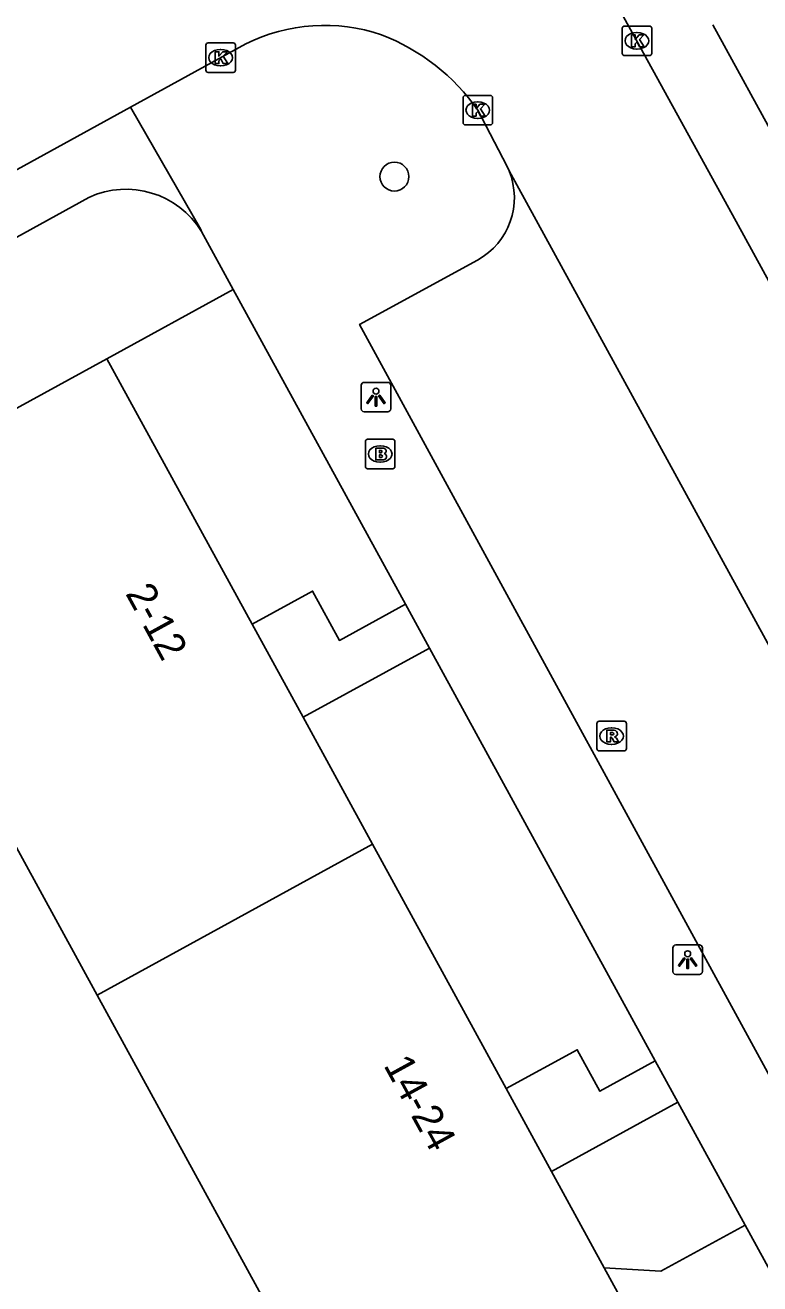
# Model space of a CAD drawing. Extents: x 158087 to 159494, y 382905 to 383981.
# Drawn here: x 159175.31 to 159200.2, y 383446.09 to 383488.74 of the extents above; entities that cross this region are included whole.
import ezdxf

# ---------------------------------------------------------------- set-up
doc = ezdxf.new("R2010")
doc.units = 0
for name, color, linetype in [('IMGEO_Boom', 7, 'Continuous'), ('IMGEO_Brandkraan', 7, 'Continuous'), ('IMGEO_Groenvoorziening', 7, 'Continuous'), ('IMGEO_Kolk', 7, 'Continuous'), ('IMGEO_Lichtpunt', 7, 'Continuous'), ('IMGEO_Pand', 7, 'Continuous'), ('IMGEO_Pand_nummerreeks', 7, 'Continuous'), ('IMGEO_Rijbaan_lokaal_open', 7, 'Continuous'), ('IMGEO_Rioolput', 7, 'Continuous'), ('IMGEO_Voetpad_open', 7, 'Continuous')]:
    doc.layers.add(name, color=color, linetype=linetype)

msp = doc.modelspace()

# ---------------------------------------------------------------- linework, layer by layer
at = {"layer": 'IMGEO_Boom'}
msp.add_circle((159187.823, 383483.605), 0.489, dxfattribs=at)
at = {"layer": 'IMGEO_Brandkraan'}
for p, q in [((159186.84, 383473.781), (159186.84, 383474.633)), ((159186.915, 383474.707), (159187.767, 383474.707)), ((159187.328, 383474.487), (159187.353, 383474.487)), ((159187.841, 383474.633), (159187.841, 383473.781)), ((159187.767, 383473.707), (159186.915, 383473.707)), ((159187.351, 383473.927), (159187.326, 383473.927))]:
    msp.add_line(p, q, dxfattribs=at)
for points in [[(159186.84, 383473.781), (159186.84, 383474.633)], [(159186.915, 383474.707), (159187.767, 383474.707)], [(159187.841, 383474.633), (159187.841, 383473.781)], [(159187.188, 383474.407), (159187.188, 383474.007), (159187.401, 383474.007)], [(159187.419, 383474.407), (159187.188, 383474.407)], [(159187.367, 383474.326), (159187.313, 383474.326), (159187.313, 383474.25)], [(159187.313, 383474.25), (159187.366, 383474.25)], [(159187.375, 383474.174), (159187.313, 383474.174), (159187.313, 383474.093)], [(159187.313, 383474.093), (159187.375, 383474.093)], [(159187.767, 383473.707), (159186.915, 383473.707)]]:
    msp.add_lwpolyline(points, dxfattribs=at)
for centre, radius, start, end in [((159186.917, 383474.631), 0.0765, 91.552, 178.448), ((159186.917, 383474.631), 0.0765, 91.552, 178.448), ((159187.765, 383474.631), 0.0765, 1.552, 88.448), ((159187.765, 383474.631), 0.0765, 1.552, 88.448), ((159187.368, 383474.288), 0.0379, 267.8285, 90.9355), ((159187.376, 383474.133), 0.0404, 269.8759, 90.5077), ((159187.423, 383474.262), 0.145, 59.4692, 91.5367), ((159187.448, 383474.309), 0.0922, 285.5137, 58.1501), ((159187.453, 383474.117), 0.105, 301.3115, 78.989), ((159186.917, 383473.783), 0.0765, 181.552, 268.448), ((159186.917, 383473.783), 0.0765, 181.552, 268.448), ((159187.407, 383474.258), 0.251, 268.6676, 293.5347), ((159187.765, 383473.783), 0.0765, 271.552, 358.448), ((159187.765, 383473.783), 0.0765, 271.552, 358.448)]:
    msp.add_arc(centre, radius, start, end, dxfattribs=at)
for centre, major_axis, ratio, start_param, end_param in [((159187.327, 383474.207), (-0.387, 0.002), 0.722429, 4.712389, 7.853982), ((159187.352, 383474.207), (-0.39, 0.002), 0.717154, 1.570796, 4.712389)]:
    msp.add_ellipse(centre, major_axis=major_axis, ratio=ratio, start_param=start_param, end_param=end_param, dxfattribs=at)
at = {"layer": 'IMGEO_Groenvoorziening'}
msp.add_lwpolyline([(159182.364, 383479.775), (159178.083, 383477.432)], dxfattribs=at)
at = {"layer": 'IMGEO_Kolk'}
for p, q in [((159195.539, 383487.781), (159195.539, 383488.633)), ((159195.614, 383488.707), (159196.466, 383488.707)), ((159196.54, 383488.633), (159196.54, 383487.781)), ((159181.507, 383488.135), (159182.359, 383488.135)), ((159196.027, 383488.487), (159196.052, 383488.487)), ((159181.432, 383487.209), (159181.432, 383488.061)), ((159181.92, 383487.915), (159181.945, 383487.915)), ((159182.433, 383488.061), (159182.433, 383487.209)), ((159196.466, 383487.707), (159195.614, 383487.707)), ((159196.05, 383487.927), (159196.025, 383487.927)), ((159181.943, 383487.355), (159181.918, 383487.355)), ((159182.359, 383487.135), (159181.507, 383487.135)), ((159190.147, 383485.432), (159190.147, 383486.284)), ((159190.222, 383486.358), (159191.074, 383486.358)), ((159190.635, 383486.138), (159190.66, 383486.138)), ((159191.148, 383486.284), (159191.148, 383485.432)), ((159190.658, 383485.578), (159190.633, 383485.578)), ((159191.074, 383485.358), (159190.222, 383485.358))]:
    msp.add_line(p, q, dxfattribs=at)
for points in [[(159195.539, 383487.781), (159195.539, 383488.633)], [(159195.614, 383488.707), (159196.466, 383488.707)], [(159196.54, 383488.633), (159196.54, 383487.781)], [(159181.507, 383488.135), (159182.359, 383488.135)], [(159195.86, 383488.407), (159195.983, 383488.407), (159195.983, 383488.256), (159196.113, 383488.407), (159196.277, 383488.407), (159196.131, 383488.256), (159196.284, 383488.007), (159196.132, 383488.007), (159196.047, 383488.171), (159195.983, 383488.104), (159195.983, 383488.007), (159195.86, 383488.007), (159195.86, 383488.407)], [(159181.432, 383487.209), (159181.432, 383488.061)], [(159181.753, 383487.835), (159181.876, 383487.835), (159181.876, 383487.684), (159182.006, 383487.835), (159182.17, 383487.835), (159182.024, 383487.684), (159182.177, 383487.435), (159182.025, 383487.435), (159181.94, 383487.599), (159181.876, 383487.532), (159181.876, 383487.435), (159181.753, 383487.435), (159181.753, 383487.835)], [(159182.433, 383488.061), (159182.433, 383487.209)], [(159196.466, 383487.707), (159195.614, 383487.707)], [(159182.359, 383487.135), (159181.507, 383487.135)], [(159190.147, 383485.432), (159190.147, 383486.284)], [(159190.222, 383486.358), (159191.074, 383486.358)], [(159190.468, 383486.058), (159190.591, 383486.058), (159190.591, 383485.907), (159190.721, 383486.058), (159190.885, 383486.058), (159190.739, 383485.907), (159190.892, 383485.658), (159190.74, 383485.658), (159190.655, 383485.822), (159190.591, 383485.755), (159190.591, 383485.658), (159190.468, 383485.658), (159190.468, 383486.058)], [(159191.148, 383486.284), (159191.148, 383485.432)], [(159191.074, 383485.358), (159190.222, 383485.358)]]:
    msp.add_lwpolyline(points, dxfattribs=at)
for centre, start, end in [((159195.616, 383488.631), 91.552, 178.448), ((159195.616, 383488.631), 91.552, 178.448), ((159196.464, 383488.631), 1.552, 88.448), ((159196.464, 383488.631), 1.552, 88.448), ((159181.509, 383488.059), 91.552, 178.448), ((159181.509, 383488.059), 91.552, 178.448), ((159182.357, 383488.059), 1.552, 88.448), ((159182.357, 383488.059), 1.552, 88.448), ((159195.616, 383487.783), 181.552, 268.448), ((159195.616, 383487.783), 181.552, 268.448), ((159196.464, 383487.783), 271.552, 358.448), ((159196.464, 383487.783), 271.552, 358.448), ((159181.509, 383487.211), 181.552, 268.448), ((159181.509, 383487.211), 181.552, 268.448), ((159182.357, 383487.211), 271.552, 358.448), ((159182.357, 383487.211), 271.552, 358.448), ((159190.224, 383486.282), 91.552, 178.448), ((159190.224, 383486.282), 91.552, 178.448), ((159191.072, 383486.282), 1.552, 88.448), ((159191.072, 383486.282), 1.552, 88.448), ((159190.224, 383485.434), 181.552, 268.448), ((159190.224, 383485.434), 181.552, 268.448), ((159191.072, 383485.434), 271.552, 358.448), ((159191.072, 383485.434), 271.552, 358.448)]:
    msp.add_arc(centre, 0.0765, start, end, dxfattribs=at)
for centre, major_axis, ratio, start_param, end_param in [((159196.026, 383488.207), (-0.387, 0.002), 0.722429, 4.712389, 7.853982), ((159196.051, 383488.207), (-0.39, 0.002), 0.717154, 1.570796, 4.712389), ((159181.919, 383487.635), (-0.387, 0.002), 0.722429, 4.712389, 7.853982), ((159181.944, 383487.635), (-0.39, 0.002), 0.717154, 1.570796, 4.712389), ((159190.634, 383485.858), (-0.387, 0.002), 0.722429, 4.712389, 7.853982), ((159190.659, 383485.858), (-0.39, 0.002), 0.717154, 1.570796, 4.712389)]:
    msp.add_ellipse(centre, major_axis=major_axis, ratio=ratio, start_param=start_param, end_param=end_param, dxfattribs=at)
at = {"layer": 'IMGEO_Lichtpunt'}
for p, q in [((159187.602, 383476.634), (159186.794, 383476.634)), ((159187.602, 383476.634), (159186.794, 383476.634)), ((159186.7, 383476.539), (159186.7, 383475.732)), ((159186.7, 383476.539), (159186.7, 383475.732)), ((159187.696, 383475.732), (159187.696, 383476.539)), ((159187.696, 383475.732), (159187.696, 383476.539)), ((159186.794, 383475.638), (159187.602, 383475.638)), ((159186.794, 383475.638), (159187.602, 383475.638)), ((159197.26, 383457.478), (159197.26, 383456.671)), ((159197.26, 383457.478), (159197.26, 383456.671)), ((159198.162, 383457.573), (159197.354, 383457.573)), ((159198.162, 383457.573), (159197.354, 383457.573)), ((159198.256, 383456.671), (159198.256, 383457.478)), ((159198.256, 383456.671), (159198.256, 383457.478)), ((159197.354, 383456.577), (159198.162, 383456.577)), ((159197.354, 383456.577), (159198.162, 383456.577))]:
    msp.add_line(p, q, dxfattribs=at)
for points in [[(159187.074, 383476.203), (159187.113, 383476.175), (159186.925, 383475.913), (159186.887, 383475.94), (159187.074, 383476.203)], [(159187.286, 383476.175), (159187.324, 383476.202), (159187.511, 383475.94), (159187.472, 383475.912), (159187.286, 383476.175)], [(159187.176, 383476.155), (159187.223, 383476.155), (159187.223, 383475.833), (159187.176, 383475.833), (159187.176, 383476.155)], [(159197.634, 383457.142), (159197.673, 383457.114), (159197.485, 383456.852), (159197.447, 383456.879), (159197.634, 383457.142)], [(159197.736, 383457.094), (159197.783, 383457.094), (159197.783, 383456.772), (159197.736, 383456.772), (159197.736, 383457.094)], [(159197.846, 383457.114), (159197.884, 383457.141), (159198.071, 383456.879), (159198.032, 383456.851), (159197.846, 383457.114)]]:
    msp.add_lwpolyline(points, dxfattribs=at)
for centre in [(159187.199, 383476.337), (159197.759, 383457.276)]:
    msp.add_circle(centre, 0.0994, dxfattribs=at)
for centre, start, end in [((159186.794, 383476.539), 90, 180), ((159186.794, 383476.539), 90, 180), ((159187.602, 383476.539), 0, 90), ((159187.602, 383476.539), 0, 90), ((159186.794, 383475.732), 180, 270), ((159186.794, 383475.732), 180, 270), ((159187.602, 383475.732), 270, 0), ((159187.602, 383475.732), 270, 360), ((159197.354, 383457.478), 90, 180), ((159197.354, 383457.478), 90, 180), ((159198.162, 383457.478), 0, 90), ((159198.162, 383457.478), 0, 90), ((159197.354, 383456.671), 180, 270), ((159197.354, 383456.671), 180, 270), ((159198.162, 383456.671), 270, 0), ((159198.162, 383456.671), 270, 360)]:
    msp.add_arc(centre, 0.0946, start, end, dxfattribs=at)
at = {"layer": 'IMGEO_Pand'}
for points in [[(159178.083, 383477.432), (159168.749, 383472.323)], [(159183.002, 383468.442), (159178.083, 383477.432)], [(159168.749, 383472.323), (159177.749, 383455.874)], [(159184.726, 383465.292), (159183.002, 383468.442)], [(159187.083, 383460.983), (159184.726, 383465.292)], [(159177.749, 383455.874), (159187.083, 383460.983)], [(159191.612, 383452.706), (159187.083, 383460.983)], [(159177.749, 383455.874), (159186.763, 383439.402)], [(159193.146, 383449.903), (159191.612, 383452.706)], [(159194.934, 383446.636), (159193.146, 383449.903)], [(159196.098, 383444.509), (159194.934, 383446.636)]]:
    msp.add_lwpolyline(points, dxfattribs=at)
at = {"layer": 'IMGEO_Rijbaan_lokaal_open'}
for points in [[(159195.029, 383490.079), (159195.091, 383489.932), (159199.405, 383482.085), (159211.28, 383460.382), (159217.305, 383449.281), (159217.812, 383448.315), (159217.983, 383448.031)], [(159178.88, 383485.957), (159182.784, 383488.104)], [(159096.852, 383440.893), (159102.226, 383443.888), (159128.116, 383458.137), (159132.52, 383460.512), (159154.456, 383472.606), (159174.13, 383483.344), (159178.88, 383485.957)], [(159190.65, 383485.855), (159191.63, 383483.97), (159191.708, 383483.8)], [(159191.708, 383483.8), (159201.575, 383465.793), (159208.748, 383452.652)]]:
    msp.add_lwpolyline(points, dxfattribs=at)
for centre, radius, start, end in [((159185.45, 383482.733), 5.997, 71.1934, 116.395), ((159184.835, 383481.783), 7.099, 35.0003, 68.9662)]:
    msp.add_arc(centre, radius, start, end, dxfattribs=at)
at = {"layer": 'IMGEO_Rioolput'}
for p, q in [((159194.756, 383465.15), (159195.608, 383465.15)), ((159194.681, 383464.224), (159194.681, 383465.076)), ((159195.169, 383464.93), (159195.194, 383464.93)), ((159195.682, 383465.076), (159195.682, 383464.224)), ((159195.192, 383464.37), (159195.167, 383464.37)), ((159195.608, 383464.15), (159194.756, 383464.15))]:
    msp.add_line(p, q, dxfattribs=at)
for points in [[(159194.756, 383465.15), (159195.608, 383465.15)], [(159194.681, 383464.224), (159194.681, 383465.076)], [(159195.27, 383464.848), (159195.018, 383464.85), (159195.018, 383464.45)], [(159195.196, 383464.769), (159195.142, 383464.769), (159195.142, 383464.688)], [(159195.142, 383464.688), (159195.194, 383464.688)], [(159195.682, 383465.076), (159195.682, 383464.224)], [(159195.018, 383464.45), (159195.142, 383464.45), (159195.142, 383464.612), (159195.153, 383464.612)], [(159195.2, 383464.583), (159195.271, 383464.45), (159195.411, 383464.45), (159195.346, 383464.576)], [(159195.608, 383464.15), (159194.756, 383464.15)]]:
    msp.add_lwpolyline(points, dxfattribs=at)
for centre, radius, start, end in [((159194.758, 383465.074), 0.0765, 91.552, 178.448), ((159194.758, 383465.074), 0.0765, 91.552, 178.448), ((159195.606, 383465.074), 0.0765, 1.552, 88.448), ((159195.606, 383465.074), 0.0765, 1.552, 88.448), ((159195.178, 383464.877), 0.19, 274.7715, 282.9687), ((159195.202, 383464.673), 0.0964, 77.0061, 93.1865), ((159195.216, 383464.73), 0.0378, 276.6634, 79.6772), ((159195.269, 383464.738), 0.109, 350.3612, 89.416), ((159195.267, 383464.738), 0.112, 277.5842, 350.9817), ((159195.152, 383464.559), 0.0533, 26.0293, 88.6989), ((159195.251, 383464.523), 0.108, 29.5134, 73.7905), ((159194.758, 383464.226), 0.0765, 181.552, 268.448), ((159194.758, 383464.226), 0.0765, 181.552, 268.448), ((159195.606, 383464.226), 0.0765, 271.552, 358.448), ((159195.606, 383464.226), 0.0765, 271.552, 358.448)]:
    msp.add_arc(centre, radius, start, end, dxfattribs=at)
for centre, major_axis, ratio, start_param, end_param in [((159195.168, 383464.65), (-0.387, 0.002), 0.722429, 4.712389, 7.853982), ((159195.193, 383464.65), (-0.39, 0.002), 0.717154, 1.570796, 4.712389)]:
    msp.add_ellipse(centre, major_axis=major_axis, ratio=ratio, start_param=start_param, end_param=end_param, dxfattribs=at)
at = {"layer": 'IMGEO_Voetpad_open'}
for points in [[(159217.596, 383454.084), (159214.822, 383459.177), (159198.612, 383488.743)], [(159178.88, 383485.957), (159181.26, 383481.809), (159181.286, 383481.746)], [(159164.829, 383475.941), (159177.469, 383482.9)], [(159181.286, 383481.746), (159182.364, 383479.775)], [(159207.192, 383452.935), (159202.143, 383450.181), (159186.641, 383478.599), (159190.638, 383480.779)], [(159182.364, 383479.775), (159188.197, 383469.116)], [(159188.197, 383469.116), (159185.962, 383467.893), (159185.049, 383469.563), (159183.002, 383468.442)], [(159188.197, 383469.116), (159189.008, 383467.634)], [(159184.726, 383465.292), (159189.008, 383467.634)], [(159189.008, 383467.634), (159196.663, 383453.644)], [(159196.663, 383453.644), (159194.787, 383452.618), (159194.018, 383454.023), (159191.612, 383452.706)], [(159196.663, 383453.644), (159197.428, 383452.246)], [(159197.428, 383452.246), (159193.146, 383449.903)], [(159197.428, 383452.246), (159199.708, 383448.079)], [(159199.708, 383448.079), (159196.854, 383446.518), (159194.934, 383446.636)], [(159199.708, 383448.079), (159202.854, 383442.33)]]:
    msp.add_lwpolyline(points, dxfattribs=at)
for centre, radius, start, end in [((159189.485, 383482.888), 2.403, 298.6807, 22.3123), ((159178.73, 383480.181), 2.997, 31.4761, 114.8804)]:
    msp.add_arc(centre, radius, start, end, dxfattribs=at)

# ---------------------------------------------------------------- texts
at = {"layer": 'IMGEO_Pand_nummerreeks'}
for s, p in [('2-12', (159178.693, 383469.483)), ('14-24', (159187.439, 383453.501))]:
    msp.add_text(s, height=1, rotation=298.6878, dxfattribs=at).set_placement(p)

doc.saveas('drawing.dxf')
